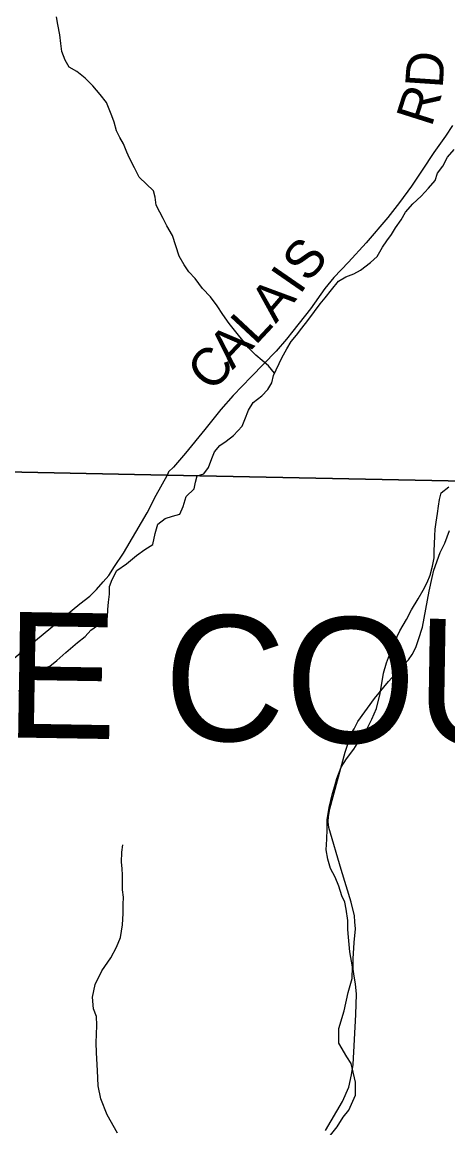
# Model space of a CAD drawing. Extents: x 0 to 191, y 0 to 55.
# Drawn here: x 148.69 to 149.011, y 21.545 to 22.379 of the extents above; entities that cross this region are included whole.
import ezdxf

# ---------------------------------------------------------------- set-up
doc = ezdxf.new("R2010")
doc.units = 0
for name, color, linetype in [('GM_X_Corporation', 7, 'Continuous'), ('GM_X_County_Road', 7, 'Continuous'), ('GM_X_County_Road_Text', 7, 'Continuous'), ('GM_X_County_Text', 7, 'Continuous'), ('GM_X_Minor_River', 7, 'Continuous'), ('GM_X_Township_Road', 7, 'Continuous')]:
    doc.layers.add(name, color=color, linetype=linetype)

msp = doc.modelspace()

# ---------------------------------------------------------------- linework, layer by layer
at = {"layer": 'GM_X_Corporation'}
for points in [[(149.53701, 23.54415), (149.53125, 23.09862), (149.52575, 22.26208), (149.5224, 22.02486), (149.41944, 22.02737), (149.18619, 22.02973), (149.02405, 22.03305), (148.79957, 22.03765), (148.54424, 22.04287), (148.50894, 22.04321), (148.22657, 22.04589), (148.22498, 22.0459), (147.89273, 22.04905), (147.58977, 22.05195), (147.49329, 22.05409), (147.41793, 22.05518), (147.41583, 22.05521), (146.94931, 22.06201)], [(147.48205, 21.22082), (147.48909, 21.69468), (147.49076, 21.86656), (147.49329, 22.05409), (147.58977, 22.05195), (147.89273, 22.04905), (148.22498, 22.0459), (148.22657, 22.04589), (148.50894, 22.04321), (148.54424, 22.04287), (148.79957, 22.03765), (149.02405, 22.03305), (149.18619, 22.02973), (149.41944, 22.02737), (149.5224, 22.02486), (149.52575, 22.26208), (149.53125, 23.09862), (149.53701, 23.54415)], [(150.07549, 18.61761), (150.07549, 22.0195), (149.9211, 22.0226), (149.6695, 22.02341), (149.5224, 22.02486), (149.41944, 22.02737), (149.18619, 22.02973), (149.02405, 22.03305), (148.79957, 22.03765), (148.54424, 22.04287), (148.50894, 22.04321), (148.22657, 22.04589), (148.22498, 22.0459), (147.89273, 22.04905), (147.58977, 22.05195), (147.49329, 22.05409), (147.49076, 21.86656), (147.48909, 21.69468), (147.48205, 21.22082)], [(147.48205, 21.22082), (147.48909, 21.69468), (147.49076, 21.86656), (147.49329, 22.05409), (147.58977, 22.05195), (147.89273, 22.04905), (148.22498, 22.0459), (148.22657, 22.04589), (148.50894, 22.04321), (148.54424, 22.04287), (148.79957, 22.03765), (149.02405, 22.03305), (149.18619, 22.02973), (149.41944, 22.02737), (149.5224, 22.02486), (149.6695, 22.02341), (149.9211, 22.0226), (149.91399, 21.66502), (149.90793, 21.52064)]]:
    msp.add_lwpolyline(points, dxfattribs=at)
at = {"layer": 'GM_X_County_Road'}
for points in [[(149.01494, 22.30121), (149.00944, 22.29316), (149.00085, 22.28084), (148.9921, 22.26747), (148.98386, 22.25555), (148.97487, 22.24322), (148.96606, 22.23182), (148.9497, 22.21287), (148.93634, 22.19806), (148.92551, 22.1866), (148.9186, 22.17836), (148.90771, 22.16292), (148.89446, 22.14605), (148.88962, 22.14006), (148.88179, 22.13118), (148.86295, 22.11172), (148.84953, 22.09754), (148.84026, 22.087), (148.82816, 22.07191), (148.81364, 22.05406), (148.80449, 22.04346), (148.80076, 22.04001), (148.79968, 22.03738)], [(148.64338, 21.86575), (148.73387, 21.94042), (148.74144, 21.94623), (148.74659, 21.95127), (148.75142, 21.95719), (148.7558, 21.96191), (148.75997, 21.9686), (148.76688, 21.97869), (148.7762, 21.99448), (148.78465, 22.00918), (148.79156, 22.02255), (148.79968, 22.03738)]]:
    msp.add_lwpolyline(points, dxfattribs=at)
at = {"layer": 'GM_X_Minor_River'}
for points in [[(148.77872, 22.2623), (148.77509, 22.26929), (148.77128, 22.27649), (148.76937, 22.28123), (148.7667, 22.28748), (148.76403, 22.29222), (148.76156, 22.29733), (148.75984, 22.30378), (148.75793, 22.30852), (148.75602, 22.31345), (148.75392, 22.31856), (148.74935, 22.32462), (148.74365, 22.33125), (148.73794, 22.33692), (148.73167, 22.34203), (148.72578, 22.34524), (148.72274, 22.35054), (148.72026, 22.35717), (148.71948, 22.36306), (148.7189, 22.3697), (148.71737, 22.37747), (148.7164, 22.38316)], [(149.00353, 22.26525), (149.0075, 22.2706), (149.01109, 22.27726), (149.01601, 22.28315)], [(148.88064, 22.11445), (148.87619, 22.11994), (148.87124, 22.12408), (148.86649, 22.12803), (148.86097, 22.1335), (148.85677, 22.13917), (148.85239, 22.14445), (148.84648, 22.15181), (148.84171, 22.15861), (148.83732, 22.16522), (148.83236, 22.17202), (148.82627, 22.17844), (148.82092, 22.1858), (148.81616, 22.19089), (148.81254, 22.19618), (148.80871, 22.20261), (148.8064, 22.21056), (148.8037, 22.21832), (148.7995, 22.22569), (148.79682, 22.23099), (148.79414, 22.2359), (148.79146, 22.2412), (148.79067, 22.24707), (148.78932, 22.252), (148.77872, 22.2623)], [(148.82244, 22.03705), (148.82745, 22.03847), (148.83102, 22.04343), (148.83344, 22.05008), (148.83531, 22.05502), (148.83944, 22.05998), (148.84434, 22.06323), (148.84981, 22.06743), (148.85639, 22.07449), (148.85825, 22.07943), (148.86105, 22.08647), (148.86461, 22.09237), (148.87121, 22.09734), (148.87572, 22.1021), (148.87872, 22.10724), (148.87982, 22.11275), (148.88618, 22.12606), (148.88993, 22.13272), (148.89311, 22.13824), (148.89725, 22.1432), (148.90119, 22.14834), (148.90589, 22.15406), (148.91077, 22.16092), (148.91509, 22.16663), (148.91885, 22.17139), (148.92374, 22.1773), (148.92881, 22.18378), (148.93447, 22.18704), (148.94051, 22.18935), (148.9456, 22.19203), (148.95295, 22.19796), (148.95803, 22.20235), (148.96216, 22.20939), (148.96535, 22.21434), (148.96891, 22.2191), (148.97191, 22.22405), (148.97604, 22.23015), (148.97941, 22.23586), (148.98506, 22.24215), (148.99127, 22.24806), (148.99672, 22.25397), (149.0018, 22.25988), (149.00353, 22.26525)], [(148.68789, 21.87442), (148.69475, 21.88363), (148.70505, 21.89157), (148.71126, 21.89355), (148.71669, 21.89781), (148.72341, 21.90379), (148.7322, 21.91132), (148.738, 21.91577), (148.74209, 21.92077), (148.74977, 21.92582), (148.75482, 21.93045), (148.75511, 21.93634), (148.75541, 21.94185), (148.75627, 21.94776), (148.75637, 21.95346), (148.75819, 21.9588), (148.76187, 21.96569), (148.76918, 21.97074), (148.77666, 21.97692), (148.78302, 21.98138), (148.78883, 21.98526), (148.79079, 21.99365), (148.79277, 22.00051), (148.7982, 22.00477), (148.80366, 22.00674), (148.80932, 22.00815), (148.81188, 22.01389), (148.81404, 22.02152), (148.8202, 22.02711), (148.82108, 22.03226), (148.82244, 22.03705)], [(148.92288, 21.53971), (148.92789, 21.54605), (148.93233, 21.55333), (148.9366, 21.55871), (148.94174, 21.56999), (148.94178, 21.57987), (148.93836, 21.59388), (148.93526, 21.59897), (148.92924, 21.60914), (148.92908, 21.62016), (148.93305, 21.63352), (148.93607, 21.64743), (148.93913, 21.65792), (148.93957, 21.66667), (148.93751, 21.67804), (148.9364, 21.68904), (148.93594, 21.69492), (148.93584, 21.70176), (148.93477, 21.7103), (148.93375, 21.71541), (148.93141, 21.72032), (148.92922, 21.72751), (148.92628, 21.73449), (148.92278, 21.74091), (148.92078, 21.74791), (148.91955, 21.75511), (148.92, 21.7631), (148.92027, 21.77051), (148.92035, 21.77792), (148.92192, 21.78687), (148.92442, 21.79735), (148.92622, 21.80327), (148.92766, 21.8088), (148.93094, 21.81739), (148.93482, 21.82372), (148.94039, 21.83083), (148.94428, 21.83696), (148.95002, 21.84559), (148.95406, 21.85363), (148.95754, 21.86146), (148.96021, 21.8729), (148.96283, 21.88813), (148.96518, 21.89596), (148.96808, 21.90417), (148.971, 21.91162), (148.97523, 21.92022), (148.98022, 21.92865), (148.9839, 21.93592), (148.98907, 21.94417), (148.99276, 21.95087), (148.9957, 21.95661), (148.99789, 21.96215), (148.99969, 21.96901), (149.00092, 21.97511), (149.00103, 21.98062), (149.00115, 21.98556), (149.00144, 21.99184), (149.00174, 21.99678), (149.00261, 22.00211), (149.00346, 22.00858), (149.00433, 22.0141), (149.00501, 22.01924), (149.00626, 22.0242), (149.01196, 22.02876)], [(148.7622, 21.54127), (148.75461, 21.55503), (148.74971, 21.56712), (148.74767, 21.57697), (148.74731, 21.58856), (148.74655, 21.60184), (148.74625, 21.60963), (148.74654, 21.61571), (148.74682, 21.62275), (148.74653, 21.62939), (148.74417, 21.63506), (148.74348, 21.64398), (148.74542, 21.65332), (148.75038, 21.66364), (148.75724, 21.67343), (148.76166, 21.68147), (148.76458, 21.68892), (148.76615, 21.69844), (148.76659, 21.707), (148.76649, 21.71365), (148.76679, 21.71935), (148.76595, 21.72485), (148.76606, 21.73017), (148.76598, 21.73587), (148.76572, 21.7408), (148.76527, 21.74574), (148.76554, 21.75315), (148.7664, 21.75886)]]:
    msp.add_lwpolyline(points, dxfattribs=at)
for points in [[(147.57106, 21.67041), (147.59351, 21.65617), (147.61917, 21.64989), (147.64452, 21.63355), (147.66965, 21.62233), (147.69556, 21.60713), (147.72092, 21.58964), (147.74741, 21.57292), (147.77115, 21.59853), (147.76791, 21.57325), (147.79344, 21.55805), (147.81899, 21.54094), (147.84519, 21.5377), (147.87047, 21.5318), (147.89584, 21.51317), (147.92096, 21.53043), (147.94618, 21.53193), (147.97166, 21.55279), (147.99657, 21.5727), (148.01002, 21.54735), (148.03518, 21.5591), (148.05037, 21.58483), (148.07608, 21.59905), (148.10468, 21.60664), (148.13042, 21.61574), (148.15673, 21.62483), (148.18248, 21.63412), (148.20746, 21.64283), (148.23281, 21.65438), (148.25831, 21.64316), (148.28353, 21.6456), (148.30881, 21.63951), (148.33389, 21.63492), (148.35665, 21.60982), (148.38199, 21.59518), (148.40764, 21.59042), (148.43282, 21.57084), (148.45596, 21.5446), (148.48115, 21.52464), (148.50622, 21.52101), (148.5313, 21.51605), (148.55159, 21.49093), (148.57226, 21.46601), (148.59027, 21.44069), (148.61537, 21.43345), (148.64058, 21.40969), (148.66611, 21.39486), (148.69115, 21.39598), (148.71646, 21.38532), (148.73751, 21.36021), (148.76281, 21.35031), (148.78815, 21.33624), (148.81347, 21.3235), (148.8386, 21.31208), (148.86427, 21.30466), (148.89012, 21.29818), (148.91559, 21.29094), (148.94066, 21.28807), (148.96647, 21.28748), (148.99169, 21.28936), (149.01687, 21.29882), (149.04205, 21.30677), (149.06693, 21.31374)], [(147.57106, 21.67041), (147.59351, 21.65617), (147.61917, 21.64989), (147.64452, 21.63355), (147.66965, 21.62233), (147.69556, 21.60713), (147.72092, 21.58964), (147.74741, 21.57292), (147.77115, 21.59853), (147.76791, 21.57325), (147.79344, 21.55805), (147.81899, 21.54094), (147.84519, 21.5377), (147.87047, 21.5318), (147.89584, 21.51317), (147.92096, 21.53043), (147.94618, 21.53193), (147.97166, 21.55279), (147.99657, 21.5727), (148.01002, 21.54735), (148.03518, 21.5591), (148.05037, 21.58483), (148.07608, 21.59905), (148.10468, 21.60664), (148.13042, 21.61574), (148.15673, 21.62483), (148.18248, 21.63412), (148.20746, 21.64283), (148.23281, 21.65438), (148.25831, 21.64316), (148.28353, 21.6456), (148.30881, 21.63951), (148.33389, 21.63492), (148.35665, 21.60982), (148.38199, 21.59518), (148.40764, 21.59042), (148.43282, 21.57084), (148.45596, 21.5446), (148.48115, 21.52464), (148.50622, 21.52101), (148.5313, 21.51605), (148.55159, 21.49093), (148.57226, 21.46601), (148.59027, 21.44069), (148.61537, 21.43345), (148.64058, 21.40969), (148.66611, 21.39486), (148.69115, 21.39598), (148.71646, 21.38532), (148.73751, 21.36021), (148.76281, 21.35031), (148.78815, 21.33624), (148.81347, 21.3235), (148.8386, 21.31208), (148.86427, 21.30466), (148.89012, 21.29818), (148.91559, 21.29094), (148.94066, 21.28807), (148.96647, 21.28748), (148.99169, 21.28936), (149.01687, 21.29882), (149.04205, 21.30677), (149.06705, 21.31377)], [(149.05968, 21.31692), (149.04083, 21.31085), (149.01547, 21.30285), (148.99077, 21.29356), (148.96636, 21.29174), (148.94095, 21.29233), (148.91642, 21.29514), (148.89122, 21.3023), (148.86538, 21.30877), (148.84008, 21.31609), (148.81531, 21.32734), (148.79014, 21.34001), (148.76463, 21.35418), (148.74007, 21.36378), (148.71906, 21.38885), (148.69192, 21.40028), (148.66717, 21.39917), (148.64314, 21.41313), (148.61754, 21.43726), (148.59288, 21.44437), (148.57564, 21.46861), (148.55489, 21.49363), (148.53364, 21.51993), (148.50694, 21.52521), (148.48289, 21.52869), (148.45891, 21.5477), (148.43575, 21.57396), (148.40943, 21.59442), (148.38348, 21.59924), (148.35936, 21.61318), (148.33608, 21.63886), (148.3097, 21.64368), (148.28383, 21.64991), (148.25901, 21.64751), (148.23278, 21.65905), (148.20587, 21.64678), (148.18105, 21.63813), (148.15531, 21.62885), (148.12901, 21.61976), (148.10342, 21.61072), (148.07448, 21.60303), (148.04729, 21.588), (148.03218, 21.5624), (148.01189, 21.55293), (147.99792, 21.57924), (147.96898, 21.5561), (147.94455, 21.5361), (147.91952, 21.53461), (147.89592, 21.5184), (147.87229, 21.53575), (147.84594, 21.5419), (147.82052, 21.54505), (147.79572, 21.56165), (147.77249, 21.57548), (147.77706, 21.61118), (147.7467, 21.57842), (147.72327, 21.5932), (147.69785, 21.61072), (147.6716, 21.62612), (147.64656, 21.6373), (147.62088, 21.65386), (147.5952, 21.66014), (147.57469, 21.67316)]]:
    msp.add_spline(points, degree=3, dxfattribs=at)
at = {"layer": 'GM_X_Township_Road'}
for points in [[(148.94016, 21.66357), (148.93994, 21.66503), (148.93999, 21.67282), (148.94072, 21.68499), (148.94167, 21.69546), (148.9412, 21.70058), (148.94093, 21.70533), (148.93847, 21.71555), (148.93081, 21.74011), (148.92169, 21.77187), (148.92123, 21.77623), (148.92136, 21.78003), (148.92239, 21.78594), (148.93397, 21.82871), (148.93884, 21.84343), (148.94069, 21.84631), (148.94344, 21.85187), (148.95605, 21.86901), (148.96665, 21.88193), (148.9713, 21.88714), (148.9756, 21.89159), (148.97876, 21.89507), (148.98155, 21.89835), (148.98452, 21.9022), (148.98728, 21.90757), (148.98926, 21.91369), (148.99213, 21.92286), (148.99735, 21.95012), (148.99944, 21.96042), (149.00086, 21.96596), (149.00557, 21.97916), (149.00905, 21.98625), (149.01268, 21.99581)], [(148.91912, 21.54343), (148.93203, 21.56532), (148.93678, 21.57604), (148.9387, 21.5852), (148.94008, 21.5932), (148.94188, 21.63086), (148.94255, 21.64626), (148.94166, 21.65385), (148.94054, 21.66114), (148.94016, 21.66357)]]:
    msp.add_lwpolyline(points, dxfattribs=at)

# ---------------------------------------------------------------- texts
at = {"layer": 'GM_X_County_Road_Text'}
for s, rotation, p in [('D', 86.15078, (149.0074, 22.32888)), ('R', 72.38706, (148.99898, 22.29945)), ('S', 49.85739, (148.90599, 22.18195)), ('I', 55.36922, (148.8998, 22.17293)), ('A', 49.42042, (148.88158, 22.15139)), ('L', 46.97465, (148.86619, 22.13487)), ('A', 46.86006, (148.84906, 22.11658)), ('C', 48.26112, (148.83365, 22.0993))]:
    msp.add_text(s, height=0.02841, rotation=rotation, dxfattribs=at).set_placement(p)
at = {"layer": 'GM_X_County_Text'}
msp.add_text('MONROE COUNTY', height=0.094697, rotation=359.06156, dxfattribs=at).set_placement((148.19166, 21.8478))

doc.saveas('drawing.dxf')
